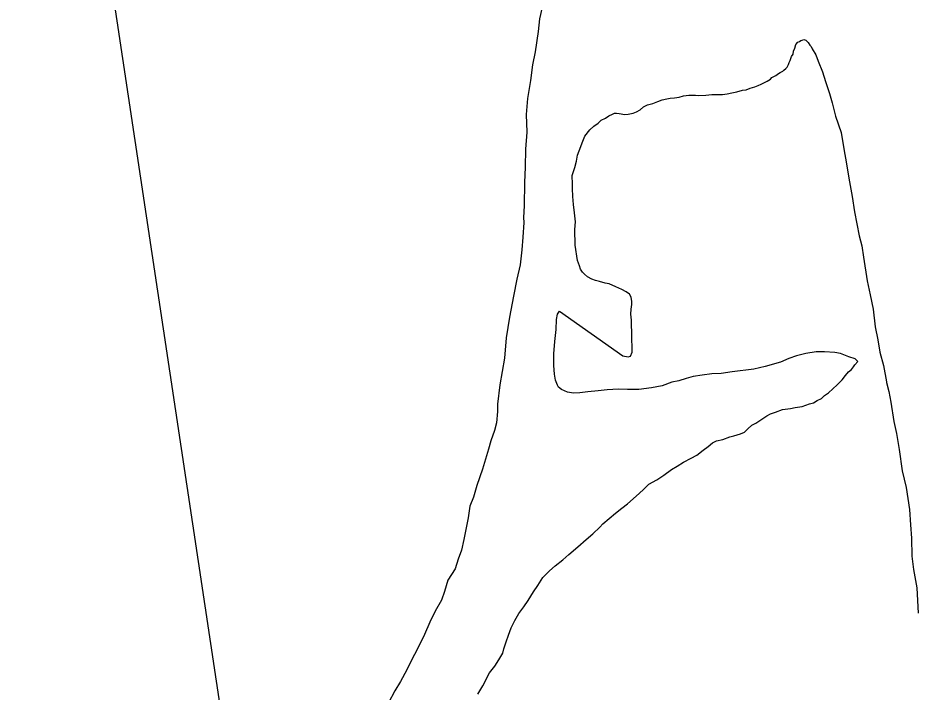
# Model space of a CAD drawing. Extents: x -939622 to -934245, y 1383184 to 1385301.
# Drawn here: x -936449.75 to -936444.31, y 1384603.1 to 1384607.18 of the extents above; entities that cross this region are included whole.
import ezdxf

# ---------------------------------------------------------------- set-up
doc = ezdxf.new("R2010")
doc.units = 0
doc.layers.add('Level 1', color=7, linetype='Continuous')
doc.layers.add('Level 9', color=7, linetype='Continuous')

msp = doc.modelspace()

# ---------------------------------------------------------------- linework, layer by layer
at = {"layer": 'Level 1'}
for points in [[(-936446.7918, 1384588.5159), (-936446.755, 1384588.5964), (-936446.7138, 1384588.6958), (-936446.6667, 1384588.7982), (-936446.6285, 1384588.9006), (-936446.5663, 1384589.0002), (-936446.5397, 1384589.0454), (-936446.4478, 1384589.1782), (-936448.55, 1384603.1678), (-936449.7507, 1384611.1538)], [(-936446.4478, 1384589.1782), (-936448.55, 1384603.1678), (-936449.7507, 1384611.1538)]]:
    msp.add_lwpolyline(points, dxfattribs=at)
at = {"layer": 'Level 9'}
for points in [[(-936446.58, 1384607.2425), (-936446.5974, 1384607.1703), (-936446.6058, 1384607.0952), (-936446.6228, 1384606.972), (-936446.6401, 1384606.8939), (-936446.6514, 1384606.7977), (-936446.6685, 1384606.6895), (-936446.6767, 1384606.5934), (-936446.6729, 1384606.4854), (-936446.681, 1384606.3833), (-936446.6832, 1384606.2752), (-936446.6884, 1384606.1821), (-936446.6903, 1384606.0411), (-936446.6927, 1384605.969), (-936446.6925, 1384605.939), (-936446.6978, 1384605.8519), (-936446.7032, 1384605.7738), (-936446.7144, 1384605.6837), (-936446.7347, 1384605.5965), (-936446.7549, 1384605.4943), (-936446.7778, 1384605.3681), (-936446.7978, 1384605.2418), (-936446.8088, 1384605.1187), (-936446.8374, 1384604.9594), (-936446.8515, 1384604.8422), (-936446.8511, 1384604.7972), (-936446.8566, 1384604.7281), (-936446.8682, 1384604.683), (-936446.8916, 1384604.6198), (-936446.9062, 1384604.5686), (-936446.9412, 1384604.4483), (-936446.9763, 1384604.349), (-936446.9967, 1384604.2798), (-936447.0172, 1384604.2256), (-936447.0286, 1384604.1535), (-936447.0401, 1384604.0933), (-936447.0545, 1384604.0242), (-936447.069, 1384603.958), (-936447.0895, 1384603.9038), (-936447.107, 1384603.8467), (-936447.1514, 1384603.7773), (-936447.1718, 1384603.7081), (-936447.1893, 1384603.6569), (-936447.2277, 1384603.5906), (-936447.2601, 1384603.5243), (-936447.2924, 1384603.449), (-936447.3366, 1384603.3586), (-936447.369, 1384603.2983), (-936447.3985, 1384603.235), (-936447.4368, 1384603.1657), (-936447.4723, 1384603.1083), (-936447.5106, 1384603.036)], [(-936446.58, 1384607.2425), (-936446.5974, 1384607.1703), (-936446.6058, 1384607.0952), (-936446.6228, 1384606.972), (-936446.6401, 1384606.8939), (-936446.6514, 1384606.7977), (-936446.6685, 1384606.6895), (-936446.6767, 1384606.5934), (-936446.6729, 1384606.4854), (-936446.681, 1384606.3833), (-936446.6832, 1384606.2752), (-936446.6884, 1384606.1821), (-936446.6903, 1384606.0411), (-936446.6927, 1384605.969), (-936446.6925, 1384605.939), (-936446.6978, 1384605.8519), (-936446.7032, 1384605.7738), (-936446.7144, 1384605.6837), (-936446.7347, 1384605.5965), (-936446.7549, 1384605.4943), (-936446.7778, 1384605.3681), (-936446.7978, 1384605.2418), (-936446.8088, 1384605.1187), (-936446.8374, 1384604.9594), (-936446.8515, 1384604.8422), (-936446.8511, 1384604.7972), (-936446.8566, 1384604.7281), (-936446.8682, 1384604.683), (-936446.8916, 1384604.6198), (-936446.9062, 1384604.5686), (-936446.9412, 1384604.4483), (-936446.9763, 1384604.349), (-936446.9967, 1384604.2798), (-936447.0172, 1384604.2256), (-936447.0286, 1384604.1535), (-936447.0401, 1384604.0933), (-936447.0545, 1384604.0242), (-936447.069, 1384603.958), (-936447.0895, 1384603.9038), (-936447.107, 1384603.8467), (-936447.1514, 1384603.7773), (-936447.1718, 1384603.7081), (-936447.1893, 1384603.6569), (-936447.2277, 1384603.5906), (-936447.2601, 1384603.5243), (-936447.2924, 1384603.449), (-936447.3366, 1384603.3586), (-936447.369, 1384603.2983), (-936447.3985, 1384603.235), (-936447.4368, 1384603.1657), (-936447.4723, 1384603.1083), (-936447.5106, 1384603.036)], [(-936446.0517, 1384605.5061), (-936446.0728, 1384605.5209), (-936446.0998, 1384605.5357), (-936446.1359, 1384605.5504), (-936446.1749, 1384605.5681), (-936446.1989, 1384605.5739), (-936446.2349, 1384605.5826), (-936446.2589, 1384605.5884), (-936446.2799, 1384605.5972), (-936446.3069, 1384605.612), (-936446.325, 1384605.6269), (-936446.3371, 1384605.6388), (-936446.3492, 1384605.6567), (-936446.3553, 1384605.6777), (-936446.3675, 1384605.7106), (-936446.3802, 1384605.8035), (-936446.384, 1384605.8965), (-936446.3784, 1384605.9446), (-936446.3848, 1384605.9986), (-936446.3911, 1384606.0495), (-936446.3945, 1384606.0975), (-936446.3979, 1384606.1455), (-936446.3981, 1384606.1725), (-936446.3985, 1384606.2235), (-936446.3839, 1384606.2717), (-936446.3722, 1384606.3108), (-936446.3665, 1384606.3469), (-936446.3578, 1384606.3739), (-936446.3343, 1384606.4312), (-936446.3226, 1384606.4613), (-936446.2929, 1384606.5005), (-936446.2692, 1384606.5217), (-936446.2424, 1384606.54), (-936446.2246, 1384606.5581), (-936446.1977, 1384606.5704), (-936446.1769, 1384606.5855), (-936446.156, 1384606.5947), (-936446.1441, 1384606.6008), (-936446.1321, 1384606.6009), (-936446.1142, 1384606.598), (-936446.0812, 1384606.5923), (-936446.0603, 1384606.5955), (-936446.0304, 1384606.6017), (-936446.0095, 1384606.6079), (-936445.9887, 1384606.6201), (-936445.9679, 1384606.6383), (-936445.944, 1384606.6505), (-936445.9112, 1384606.6597), (-936445.8813, 1384606.672), (-936445.8545, 1384606.6812), (-936445.8276, 1384606.6874), (-936445.8067, 1384606.6906), (-936445.7798, 1384606.6938), (-936445.7529, 1384606.6971), (-936445.726, 1384606.7063), (-936445.6931, 1384606.7096), (-936445.6542, 1384606.7099), (-936445.6332, 1384606.707), (-936445.5914, 1384606.7104), (-936445.5555, 1384606.7137), (-936445.5226, 1384606.714), (-936445.4897, 1384606.7142), (-936445.4628, 1384606.7175), (-936445.4329, 1384606.7237), (-936445.403, 1384606.7299), (-936445.3702, 1384606.7392), (-936445.3463, 1384606.7424), (-936445.3224, 1384606.7516), (-936445.2955, 1384606.7608), (-936445.2746, 1384606.767), (-936445.2567, 1384606.7762), (-936445.2329, 1384606.7884), (-936445.221, 1384606.7945), (-936445.2001, 1384606.8066), (-936445.1912, 1384606.8157), (-936445.1674, 1384606.8279), (-936445.1525, 1384606.8401), (-936445.1406, 1384606.8462), (-936445.1257, 1384606.8553), (-936445.1198, 1384606.8613), (-936445.1079, 1384606.8704), (-936445.099, 1384606.8795), (-936445.0901, 1384606.8946), (-936445.0872, 1384606.9066), (-936445.0813, 1384606.9187), (-936445.0725, 1384606.9428), (-936445.0637, 1384606.9578), (-936445.0608, 1384606.9759), (-936445.052, 1384606.9939), (-936445.0462, 1384607.015), (-936445.0343, 1384607.0301), (-936445.0254, 1384607.0332), (-936445.0164, 1384607.0393), (-936445.0075, 1384607.0423), (-936444.9985, 1384607.0454), (-936444.9865, 1384607.0425), (-936444.9714, 1384607.0276), (-936444.9624, 1384607.0127), (-936444.9533, 1384607.0038), (-936444.9472, 1384606.9888), (-936444.926, 1384606.953)], [(-936446.0517, 1384605.5061), (-936446.0728, 1384605.5209), (-936446.0998, 1384605.5357), (-936446.1359, 1384605.5504), (-936446.1749, 1384605.5681), (-936446.1989, 1384605.5739), (-936446.2349, 1384605.5826), (-936446.2589, 1384605.5884), (-936446.2799, 1384605.5972), (-936446.3069, 1384605.612), (-936446.325, 1384605.6269), (-936446.3371, 1384605.6388), (-936446.3492, 1384605.6567), (-936446.3553, 1384605.6777), (-936446.3675, 1384605.7106), (-936446.3802, 1384605.8035), (-936446.384, 1384605.8965), (-936446.3784, 1384605.9446), (-936446.3848, 1384605.9986), (-936446.3911, 1384606.0495), (-936446.3945, 1384606.0975), (-936446.3979, 1384606.1455), (-936446.3981, 1384606.1725), (-936446.3985, 1384606.2235), (-936446.3839, 1384606.2717), (-936446.3722, 1384606.3108), (-936446.3665, 1384606.3469), (-936446.3578, 1384606.3739), (-936446.3343, 1384606.4312), (-936446.3226, 1384606.4613), (-936446.2929, 1384606.5005), (-936446.2692, 1384606.5217), (-936446.2424, 1384606.54), (-936446.2246, 1384606.5581), (-936446.1977, 1384606.5704), (-936446.1769, 1384606.5855), (-936446.156, 1384606.5947), (-936446.1441, 1384606.6008), (-936446.1321, 1384606.6009), (-936446.1142, 1384606.598), (-936446.0812, 1384606.5923), (-936446.0603, 1384606.5955), (-936446.0304, 1384606.6017), (-936446.0095, 1384606.6079), (-936445.9887, 1384606.6201), (-936445.9679, 1384606.6383), (-936445.944, 1384606.6505), (-936445.9112, 1384606.6597), (-936445.8813, 1384606.672), (-936445.8545, 1384606.6812), (-936445.8276, 1384606.6874), (-936445.8067, 1384606.6906), (-936445.7798, 1384606.6938), (-936445.7529, 1384606.6971), (-936445.726, 1384606.7063), (-936445.6931, 1384606.7096), (-936445.6542, 1384606.7099), (-936445.6332, 1384606.707), (-936445.5914, 1384606.7104), (-936445.5555, 1384606.7137), (-936445.5226, 1384606.714), (-936445.4897, 1384606.7142), (-936445.4628, 1384606.7175), (-936445.4329, 1384606.7237), (-936445.403, 1384606.7299), (-936445.3702, 1384606.7392), (-936445.3463, 1384606.7424), (-936445.3224, 1384606.7516), (-936445.2955, 1384606.7608), (-936445.2746, 1384606.767), (-936445.2567, 1384606.7762), (-936445.2329, 1384606.7884), (-936445.221, 1384606.7945), (-936445.2001, 1384606.8066), (-936445.1912, 1384606.8157), (-936445.1674, 1384606.8279), (-936445.1525, 1384606.8401), (-936445.1406, 1384606.8462), (-936445.1257, 1384606.8553), (-936445.1198, 1384606.8613), (-936445.1079, 1384606.8704), (-936445.099, 1384606.8795), (-936445.0901, 1384606.8946), (-936445.0872, 1384606.9066), (-936445.0813, 1384606.9187), (-936445.0725, 1384606.9428), (-936445.0637, 1384606.9578), (-936445.0608, 1384606.9759), (-936445.052, 1384606.9939), (-936445.0462, 1384607.015), (-936445.0343, 1384607.0301), (-936445.0254, 1384607.0332), (-936445.0164, 1384607.0393), (-936445.0075, 1384607.0423), (-936444.9985, 1384607.0454), (-936444.9865, 1384607.0425), (-936444.9714, 1384607.0276), (-936444.9624, 1384607.0127), (-936444.9533, 1384607.0038), (-936444.9472, 1384606.9888), (-936444.926, 1384606.953)], [(-936444.926, 1384606.953), (-936444.9107, 1384606.9141), (-936444.8863, 1384606.8512), (-936444.8679, 1384606.7914), (-936444.8434, 1384606.7195), (-936444.8279, 1384606.6626), (-936444.8064, 1384606.5818), (-936444.7727, 1384606.483), (-936444.7538, 1384606.3721), (-936444.7414, 1384606.3062), (-936444.7256, 1384606.2073), (-936444.7068, 1384606.0964), (-936444.6911, 1384606.0035), (-936444.6786, 1384605.9315), (-936444.6631, 1384605.8596), (-936444.6476, 1384605.7997), (-936444.6381, 1384605.7308), (-936444.616, 1384605.5869), (-936444.5974, 1384605.503), (-936444.5788, 1384605.4161), (-936444.566, 1384605.3082), (-936444.5504, 1384605.2303), (-936444.5378, 1384605.1554), (-936444.5163, 1384605.0745), (-936444.4975, 1384604.9756), (-936444.4975, 1384604.9726), (-936444.4851, 1384604.9187), (-936444.4726, 1384604.8528), (-936444.4538, 1384604.7359), (-936444.4382, 1384604.664), (-936444.4225, 1384604.568), (-936444.4035, 1384604.4391), (-936444.3788, 1384604.3373), (-936444.3598, 1384604.2054), (-936444.3531, 1384604.1124), (-936444.3465, 1384604.0314), (-936444.3456, 1384603.9234), (-936444.336, 1384603.8424), (-936444.3142, 1384603.7316), (-936444.307, 1384603.5786)], [(-936444.926, 1384606.953), (-936444.9107, 1384606.9141), (-936444.8863, 1384606.8512), (-936444.8679, 1384606.7914), (-936444.8434, 1384606.7195), (-936444.8279, 1384606.6626), (-936444.8064, 1384606.5818), (-936444.7727, 1384606.483), (-936444.7538, 1384606.3721), (-936444.7414, 1384606.3062), (-936444.7256, 1384606.2073), (-936444.7068, 1384606.0964), (-936444.6911, 1384606.0035), (-936444.6786, 1384605.9315), (-936444.6631, 1384605.8596), (-936444.6476, 1384605.7997), (-936444.6381, 1384605.7308), (-936444.616, 1384605.5869), (-936444.5974, 1384605.503), (-936444.5788, 1384605.4161), (-936444.566, 1384605.3082), (-936444.5504, 1384605.2303), (-936444.5378, 1384605.1554), (-936444.5163, 1384605.0745), (-936444.4975, 1384604.9756), (-936444.4975, 1384604.9726), (-936444.4851, 1384604.9187), (-936444.4726, 1384604.8528), (-936444.4538, 1384604.7359), (-936444.4382, 1384604.664), (-936444.4225, 1384604.568), (-936444.4035, 1384604.4391), (-936444.3788, 1384604.3373), (-936444.3598, 1384604.2054), (-936444.3531, 1384604.1124), (-936444.3465, 1384604.0314), (-936444.3456, 1384603.9234), (-936444.336, 1384603.8424), (-936444.3142, 1384603.7316), (-936444.307, 1384603.5786)], [(-936445.8873, 1384604.3849), (-936445.8457, 1384604.4123), (-936445.798, 1384604.4457), (-936445.7653, 1384604.467), (-936445.7266, 1384604.4913), (-936445.6789, 1384604.5157), (-936445.6461, 1384604.534), (-936445.6075, 1384604.5643), (-936445.5777, 1384604.5856), (-936445.5509, 1384604.6068), (-936445.5271, 1384604.619), (-936445.4883, 1384604.6283), (-936445.4465, 1384604.6437), (-936445.4226, 1384604.6499), (-936445.4017, 1384604.656), (-936445.3808, 1384604.6622), (-936445.3569, 1384604.6714), (-936445.3362, 1384604.6926), (-936445.3124, 1384604.7138), (-936445.2885, 1384604.726), (-936445.2588, 1384604.7473), (-936445.2231, 1384604.7716), (-936445.1992, 1384604.7838), (-936445.1694, 1384604.793), (-936445.1276, 1384604.8084), (-936445.0798, 1384604.8148), (-936445.0499, 1384604.821), (-936445.0081, 1384604.8274), (-936444.9633, 1384604.8427), (-936444.9394, 1384604.8489), (-936444.9186, 1384604.8641), (-936444.8917, 1384604.8763), (-936444.8739, 1384604.8945), (-936444.8501, 1384604.9097), (-936444.8234, 1384604.9339), (-936444.7966, 1384604.9581), (-936444.7669, 1384604.9884), (-936444.7462, 1384605.0156), (-936444.7284, 1384605.0367), (-936444.7106, 1384605.0519), (-936444.6987, 1384605.067), (-936444.6898, 1384605.0791), (-936444.6721, 1384605.1002), (-936444.6871, 1384605.1151), (-936444.7261, 1384605.1268), (-936444.7772, 1384605.1474), (-936444.8101, 1384605.1531), (-936444.873, 1384605.1586), (-936444.9239, 1384605.1582), (-936444.9866, 1384605.1487), (-936445.0434, 1384605.1332), (-936445.0881, 1384605.1178), (-936445.1388, 1384605.0964), (-936445.2314, 1384605.0686), (-936445.3001, 1384605.0531), (-936445.4316, 1384605.037), (-936445.4974, 1384605.0274), (-936445.5542, 1384605.024), (-936445.614, 1384605.0175), (-936445.6678, 1384605.008), (-936445.7096, 1384604.9957), (-936445.7544, 1384604.9833), (-936445.7962, 1384604.9739), (-936445.8559, 1384604.9524), (-936445.9186, 1384604.9399), (-936445.9964, 1384604.9303), (-936446.0652, 1384604.9297), (-936446.1191, 1384604.9323), (-936446.1879, 1384604.9287), (-936446.2417, 1384604.9223), (-936446.3045, 1384604.9157), (-936446.3523, 1384604.9093), (-936446.3912, 1384604.909), (-936446.4271, 1384604.9147), (-936446.4632, 1384604.9294), (-936446.4812, 1384604.9443), (-936446.4873, 1384604.9563), (-936446.4995, 1384604.9862), (-936446.5058, 1384605.0221), (-936446.5092, 1384605.0761), (-936446.5097, 1384605.1452), (-936446.5043, 1384605.2202), (-936446.4959, 1384605.2923), (-936446.4934, 1384605.3524), (-936446.4877, 1384605.3854), (-936446.4759, 1384605.4036), (-936446.0937, 1384605.1336), (-936446.0607, 1384605.1278), (-936446.0458, 1384605.131), (-936446.037, 1384605.155), (-936446.0373, 1384605.1971), (-936446.0376, 1384605.2241), (-936446.0379, 1384605.2721), (-936446.0413, 1384605.3231), (-936446.0415, 1384605.3501), (-936446.0448, 1384605.3861), (-936446.0421, 1384605.4161), (-936446.0393, 1384605.4432), (-936446.0394, 1384605.4612), (-936446.0426, 1384605.4881), (-936446.0517, 1384605.5061)], [(-936445.8873, 1384604.3849), (-936445.8457, 1384604.4123), (-936445.798, 1384604.4457), (-936445.7653, 1384604.467), (-936445.7266, 1384604.4913), (-936445.6789, 1384604.5157), (-936445.6461, 1384604.534), (-936445.6075, 1384604.5643), (-936445.5777, 1384604.5856), (-936445.5509, 1384604.6068), (-936445.5271, 1384604.619), (-936445.4883, 1384604.6283), (-936445.4465, 1384604.6437), (-936445.4226, 1384604.6499), (-936445.4017, 1384604.656), (-936445.3808, 1384604.6622), (-936445.3569, 1384604.6714), (-936445.3362, 1384604.6926), (-936445.3124, 1384604.7138), (-936445.2885, 1384604.726), (-936445.2588, 1384604.7473), (-936445.2231, 1384604.7716), (-936445.1992, 1384604.7838), (-936445.1694, 1384604.793), (-936445.1276, 1384604.8084), (-936445.0798, 1384604.8148), (-936445.0499, 1384604.821), (-936445.0081, 1384604.8274), (-936444.9633, 1384604.8427), (-936444.9394, 1384604.8489), (-936444.9186, 1384604.8641), (-936444.8917, 1384604.8763), (-936444.8739, 1384604.8945), (-936444.8501, 1384604.9097), (-936444.8234, 1384604.9339), (-936444.7966, 1384604.9581), (-936444.7669, 1384604.9884), (-936444.7462, 1384605.0156), (-936444.7284, 1384605.0367), (-936444.7106, 1384605.0519), (-936444.6987, 1384605.067), (-936444.6898, 1384605.0791), (-936444.6721, 1384605.1002), (-936444.6871, 1384605.1151), (-936444.7261, 1384605.1268), (-936444.7772, 1384605.1474), (-936444.8101, 1384605.1531), (-936444.873, 1384605.1586), (-936444.9239, 1384605.1582), (-936444.9866, 1384605.1487), (-936445.0434, 1384605.1332), (-936445.0881, 1384605.1178), (-936445.1388, 1384605.0964), (-936445.2314, 1384605.0686), (-936445.3001, 1384605.0531), (-936445.4316, 1384605.037), (-936445.4974, 1384605.0274), (-936445.5542, 1384605.024), (-936445.614, 1384605.0175), (-936445.6678, 1384605.008), (-936445.7096, 1384604.9957), (-936445.7544, 1384604.9833), (-936445.7962, 1384604.9739), (-936445.8559, 1384604.9524), (-936445.9186, 1384604.9399), (-936445.9964, 1384604.9303), (-936446.0652, 1384604.9297), (-936446.1191, 1384604.9323), (-936446.1879, 1384604.9287), (-936446.2417, 1384604.9223), (-936446.3045, 1384604.9157), (-936446.3523, 1384604.9093), (-936446.3912, 1384604.909), (-936446.4271, 1384604.9147), (-936446.4632, 1384604.9294), (-936446.4812, 1384604.9443), (-936446.4873, 1384604.9563), (-936446.4995, 1384604.9862), (-936446.5058, 1384605.0221), (-936446.5092, 1384605.0761), (-936446.5097, 1384605.1452), (-936446.5043, 1384605.2202), (-936446.4959, 1384605.2923), (-936446.4934, 1384605.3524), (-936446.4877, 1384605.3854), (-936446.4759, 1384605.4036), (-936446.0937, 1384605.1336), (-936446.0607, 1384605.1278), (-936446.0458, 1384605.131), (-936446.037, 1384605.155), (-936446.0373, 1384605.1971), (-936446.0376, 1384605.2241), (-936446.0379, 1384605.2721), (-936446.0413, 1384605.3231), (-936446.0415, 1384605.3501), (-936446.0448, 1384605.3861), (-936446.0421, 1384605.4161), (-936446.0393, 1384605.4432), (-936446.0394, 1384605.4612), (-936446.0426, 1384605.4881), (-936446.0517, 1384605.5061)], [(-936446.9694, 1384603.0885), (-936446.9399, 1384603.1397), (-936446.8986, 1384603.2181), (-936446.866, 1384603.2574), (-936446.8424, 1384603.2966), (-936446.8187, 1384603.3358), (-936446.813, 1384603.3629), (-936446.7983, 1384603.405), (-936446.7837, 1384603.4442), (-936446.7691, 1384603.4893), (-936446.7455, 1384603.5345), (-936446.7219, 1384603.5767), (-936446.6923, 1384603.616), (-936446.6656, 1384603.6552), (-936446.6331, 1384603.7065), (-936446.6065, 1384603.7457), (-936446.5769, 1384603.794), (-936446.5354, 1384603.8334), (-936446.5027, 1384603.8636), (-936446.4551, 1384603.9001), (-936446.4194, 1384603.9334), (-936446.3659, 1384603.9788), (-936446.3154, 1384604.0243), (-936446.2738, 1384604.0576), (-936446.2322, 1384604.097), (-936446.2144, 1384604.1181), (-936446.1371, 1384604.1818), (-936446.0984, 1384604.2121), (-936446.0657, 1384604.2394), (-936446.0122, 1384604.2849), (-936445.9707, 1384604.3242), (-936445.935, 1384604.3575), (-936445.8873, 1384604.3849)], [(-936446.9694, 1384603.0885), (-936446.9399, 1384603.1397), (-936446.8986, 1384603.2181), (-936446.866, 1384603.2574), (-936446.8424, 1384603.2966), (-936446.8187, 1384603.3358), (-936446.813, 1384603.3629), (-936446.7983, 1384603.405), (-936446.7837, 1384603.4442), (-936446.7691, 1384603.4893), (-936446.7455, 1384603.5345), (-936446.7219, 1384603.5767), (-936446.6923, 1384603.616), (-936446.6656, 1384603.6552), (-936446.6331, 1384603.7065), (-936446.6065, 1384603.7457), (-936446.5769, 1384603.794), (-936446.5354, 1384603.8334), (-936446.5027, 1384603.8636), (-936446.4551, 1384603.9001), (-936446.4194, 1384603.9334), (-936446.3659, 1384603.9788), (-936446.3154, 1384604.0243), (-936446.2738, 1384604.0576), (-936446.2322, 1384604.097), (-936446.2144, 1384604.1181), (-936446.1371, 1384604.1818), (-936446.0984, 1384604.2121), (-936446.0657, 1384604.2394), (-936446.0122, 1384604.2849), (-936445.9707, 1384604.3242), (-936445.935, 1384604.3575), (-936445.8873, 1384604.3849)]]:
    msp.add_lwpolyline(points, dxfattribs=at)

doc.saveas('drawing.dxf')
